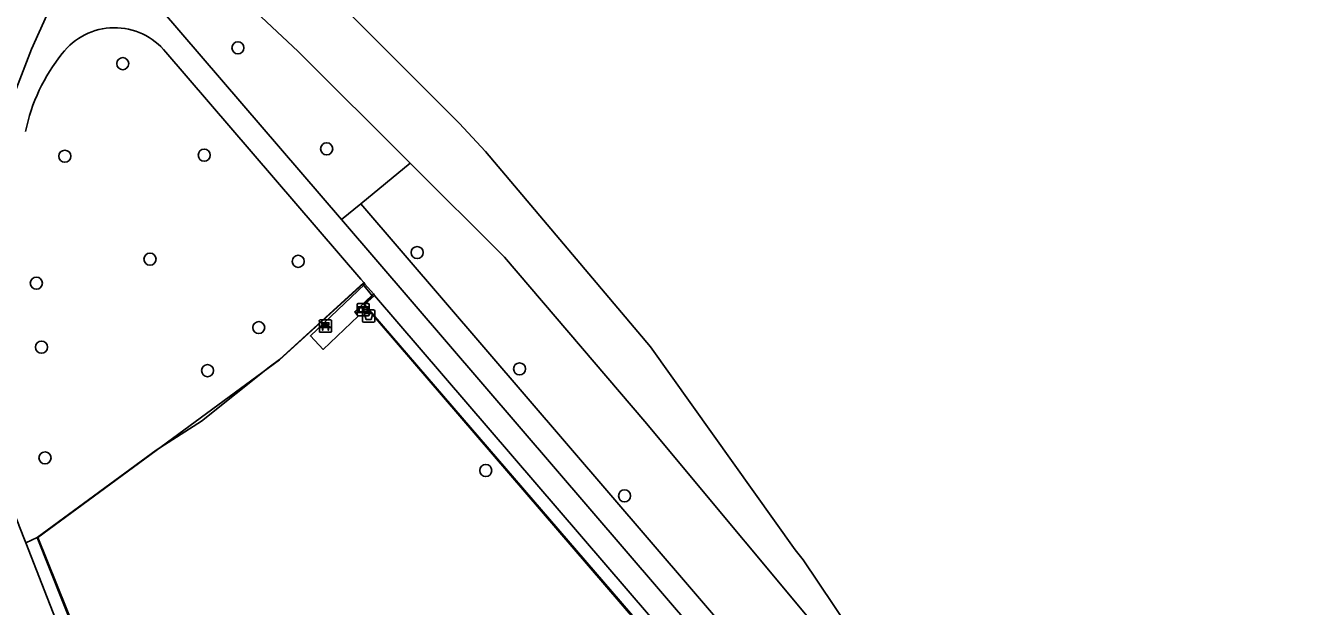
# Model space of a CAD drawing. Extents: x 157767 to 159171, y 387842 to 389425.
# Drawn here: x 158506.8 to 158610.6, y 388924.1 to 388971.1 of the extents above; entities that cross this region are included whole.
import ezdxf

# ---------------------------------------------------------------- set-up
doc = ezdxf.new("R2010")
doc.units = 0
for name, color, linetype in [('IMGEO_Afvalbak', 7, 'Continuous'), ('IMGEO_Bank', 7, 'Continuous'), ('IMGEO_Boom', 7, 'Continuous'), ('IMGEO_Groenvoorziening', 7, 'Continuous'), ('IMGEO_Haag', 7, 'Continuous'), ('IMGEO_Hek', 7, 'Continuous'), ('IMGEO_Informatiebord', 7, 'Continuous'), ('IMGEO_Loofbos', 7, 'Continuous'), ('IMGEO_Voetpad_halfverhard', 7, 'Continuous'), ('IMGEO_Voetpad_open', 7, 'Continuous'), ('IMGEO_Walbescherming', 7, 'Continuous'), ('IMGEO_Waterloop', 7, 'Continuous')]:
    doc.layers.add(name, color=color, linetype=linetype)

msp = doc.modelspace()

# ---------------------------------------------------------------- linework, layer by layer
at = {"layer": 'IMGEO_Afvalbak'}
for p, q in [((158534.2, 388948.06), (158534.99, 388948.06)), ((158534.99, 388948.06), (158534.2, 388948.06)), ((158534.1, 388947.16), (158534.1, 388947.96)), ((158534.1, 388947.96), (158534.1, 388947.16)), ((158534.99, 388947.06), (158534.2, 388947.06)), ((158534.2, 388947.06), (158534.99, 388947.06)), ((158535.09, 388947.96), (158535.09, 388947.16)), ((158535.09, 388947.16), (158535.09, 388947.96))]:
    msp.add_line(p, q, dxfattribs=at)
msp.add_lwpolyline([(158534.24, 388947.77), (158534.95, 388947.77), (158534.8, 388947.3), (158534.39, 388947.3), (158534.24, 388947.77)], dxfattribs=at)
for centre, start, end in [((158534.2, 388947.96), 90, 180), ((158534.2, 388947.96), 90, 180), ((158534.99, 388947.96), 0, 90), ((158534.99, 388947.96), 360, 90), ((158534.2, 388947.16), 180, 270), ((158534.2, 388947.16), 180, 270), ((158534.99, 388947.16), 270, 0), ((158534.99, 388947.16), 270, 0)]:
    msp.add_arc(centre, 0.1, start, end, dxfattribs=at)
at = {"layer": 'IMGEO_Bank'}
for p, q in [((158530.61, 388946.32), (158530.61, 388947.16)), ((158530.61, 388947.16), (158530.61, 388946.32)), ((158530.68, 388947.25), (158531.52, 388947.25)), ((158531.52, 388947.25), (158530.68, 388947.25)), ((158531.6, 388947.17), (158531.6, 388946.33)), ((158531.6, 388946.33), (158531.6, 388947.17)), ((158531.53, 388946.25), (158530.69, 388946.25)), ((158530.69, 388946.25), (158531.53, 388946.25)), ((158530.91, 388946.75), (158530.91, 388946.86)), ((158531.3, 388946.65), (158530.91, 388946.65)), ((158531.25, 388946.87), (158530.96, 388946.87)), ((158530.96, 388946.86), (158530.96, 388946.75)), ((158530.96, 388946.75), (158531.25, 388946.75)), ((158531.25, 388946.75), (158531.25, 388946.86)), ((158531.3, 388946.86), (158531.3, 388946.75))]:
    msp.add_line(p, q, dxfattribs=at)
for points in [[(158530.91, 388946.87), (158530.82, 388946.87), (158530.82, 388947.03), (158531.39, 388947.03), (158531.39, 388946.87), (158531.3, 388946.87)], [(158530.85, 388946.65), (158530.71, 388946.65), (158530.82, 388946.75), (158530.91, 388946.75)], [(158530.9, 388946.64), (158530.9, 388946.43), (158530.86, 388946.43), (158530.86, 388946.64)], [(158531.3, 388946.75), (158531.39, 388946.75), (158531.5, 388946.65), (158531.36, 388946.65)], [(158531.35, 388946.64), (158531.35, 388946.43), (158531.31, 388946.43), (158531.31, 388946.64)]]:
    msp.add_lwpolyline(points, dxfattribs=at)
for centre, radius, start, end in [((158530.68, 388947.17), 0.0779, 92.4484, 184.2845), ((158530.68, 388947.17), 0.0779, 92.4484, 184.2845), ((158531.53, 388947.17), 0.0779, 2.4484, 94.2845), ((158531.53, 388947.17), 0.0779, 2.4484, 94.2845), ((158530.68, 388946.33), 0.0779, 182.4484, 274.2845), ((158530.68, 388946.33), 0.0779, 182.4484, 274.2845), ((158530.85, 388946.64), 0.00671, 2.8957, 87.1043), ((158530.91, 388946.64), 0.00671, 92.8957, 177.1043), ((158530.91, 388946.86), 0.00671, 2.8957, 87.1043), ((158530.91, 388946.75), 0.00671, 272.8957, 357.1043), ((158530.96, 388946.86), 0.00671, 92.8957, 177.1043), ((158530.96, 388946.75), 0.00671, 182.8957, 267.1043), ((158531.25, 388946.86), 0.00671, 2.8957, 87.1043), ((158531.25, 388946.75), 0.00671, 272.8957, 357.1043), ((158531.3, 388946.86), 0.00671, 92.8957, 177.1043), ((158531.3, 388946.75), 0.00671, 182.8957, 267.1043), ((158531.3, 388946.64), 0.00671, 2.8957, 87.1043), ((158531.36, 388946.64), 0.00671, 92.8957, 177.1043), ((158531.53, 388946.33), 0.0779, 272.4484, 4.2845), ((158531.53, 388946.33), 0.0779, 272.4484, 4.2845)]:
    msp.add_arc(centre, radius, start, end, dxfattribs=at)
at = {"layer": 'IMGEO_Boom'}
for centre in [(158524.02, 388969.26), (158514.69, 388967.98), (158531.2, 388961.09), (158510, 388960.49), (158521.29, 388960.58), (158516.9, 388952.17), (158528.9, 388951.99), (158538.53, 388952.7), (158507.7, 388950.22), (158525.7, 388946.63), (158508.12, 388945.05), (158521.56, 388943.15), (158546.82, 388943.29), (158508.4, 388936.09), (158544.08, 388935.07), (158555.32, 388933.02)]:
    msp.add_circle(centre, 0.489, dxfattribs=at)
at = {"layer": 'IMGEO_Groenvoorziening'}
for points in [[(158508.94, 388988.31), (158514.82, 388982.18), (158528.89, 388968.95), (158537.96, 388959.92)], [(158533.96, 388956.65), (158532.4, 388955.38)]]:
    msp.add_lwpolyline(points, dxfattribs=at)
at = {"layer": 'IMGEO_Haag'}
for points in [[(158567.92, 388909.48), (158534.27, 388948.5), (158535.08, 388949.24)], [(158506.84, 388929.23), (158507.77, 388929.66)], [(158507.77, 388929.66), (158516.08, 388908.78), (158517.86, 388906.33), (158519.96, 388904.08), (158522.15, 388902.05)]]:
    msp.add_lwpolyline(points, dxfattribs=at)
at = {"layer": 'IMGEO_Hek'}
for points in [[(158527.39, 388944.02), (158534.12, 388950.15)], [(158534.12, 388950.15), (158534.92, 388949.17)], [(158534.92, 388949.17), (158534.2, 388948.49)], [(158534.2, 388948.49), (158568.11, 388909.1)], [(158507.82, 388929.66), (158527.39, 388944.02)], [(158516.21, 388908.85), (158507.82, 388929.66)]]:
    msp.add_lwpolyline(points, dxfattribs=at)
at = {"layer": 'IMGEO_Informatiebord'}
for p, q in [((158533.66, 388947.68), (158533.66, 388948.48)), ((158533.66, 388948.48), (158533.66, 388947.68)), ((158533.76, 388948.58), (158534.55, 388948.58)), ((158534.55, 388948.58), (158533.76, 388948.58)), ((158534.65, 388948.48), (158534.65, 388947.68)), ((158534.65, 388947.68), (158534.65, 388948.48)), ((158534.55, 388947.58), (158533.76, 388947.58)), ((158533.76, 388947.58), (158534.55, 388947.58))]:
    msp.add_line(p, q, dxfattribs=at)
for points in [[(158533.76, 388948.31), (158534.55, 388948.31), (158534.55, 388947.84), (158533.76, 388947.84), (158533.76, 388948.31)], [(158533.83, 388948.24), (158533.83, 388947.91), (158534.1, 388947.91), (158534.1, 388948.12), (158534.21, 388948.12), (158534.21, 388947.91), (158534.49, 388947.91), (158534.49, 388948.24), (158534.21, 388948.24), (158534.21, 388948.16), (158534.1, 388948.16), (158534.11, 388948.24), (158533.83, 388948.24)]]:
    msp.add_lwpolyline(points, dxfattribs=at)
for centre, start, end in [((158533.76, 388948.48), 90, 180), ((158533.76, 388948.48), 90, 180), ((158534.55, 388948.48), 0, 90), ((158534.55, 388948.48), 360, 90), ((158533.76, 388947.68), 180, 270), ((158533.76, 388947.68), 180, 270), ((158534.55, 388947.68), 270, 0), ((158534.55, 388947.68), 270, 0)]:
    msp.add_arc(centre, 0.1, start, end, dxfattribs=at)
at = {"layer": 'IMGEO_Loofbos'}
for points in [[(158537.96, 388959.92), (158533.96, 388956.65)], [(158537.96, 388959.92), (158545.6, 388952.32), (158556.96, 388939.05), (158573.08, 388919.73), (158594.22, 388887.02), (158599.5, 388878.32)], [(158588.2, 388869.41), (158582.09, 388878.85), (158584.28, 388896.44), (158584.24, 388898.11), (158533.96, 388956.65)], [(158534.2, 388950.27), (158527.37, 388944.04), (158526.55, 388943.44), (158521.06, 388939.06), (158517.39, 388936.72), (158507.77, 388929.66)]]:
    msp.add_lwpolyline(points, dxfattribs=at)
at = {"layer": 'IMGEO_Voetpad_halfverhard'}
for points in [[(158532.4, 388955.38), (158506.39, 388985.66)], [(158508.55, 388971.89), (158507.31, 388969.14), (158505.56, 388964.6)], [(158518.18, 388968.91), (158533.96, 388950.54), (158534.2, 388950.27)], [(158578.33, 388901.92), (158532.4, 388955.38)], [(158534.2, 388950.27), (158534.3, 388950.15)], [(158534.98, 388949.36), (158535.08, 388949.24)], [(158535.08, 388949.24), (158568.59, 388910.23)], [(158506.84, 388929.23), (158506.28, 388930.65), (158506.27, 388930.67), (158505.5, 388932.65)], [(158514.66, 388909.19), (158506.84, 388929.23)]]:
    msp.add_lwpolyline(points, dxfattribs=at)
for centre, radius, start, end in [((158514.03, 388965.56), 5.33, 38.88, 142.678), ((158521.27, 388959.52), 14.75, 141.0713, 168.3273)]:
    msp.add_arc(centre, radius, start, end, dxfattribs=at)
at = {"layer": 'IMGEO_Voetpad_open'}
for points in [[(158534.3, 388950.15), (158529.89, 388945.96), (158530.92, 388944.87), (158533.76, 388947.55), (158533.47, 388947.91), (158534.98, 388949.36)], [(158534.3, 388950.15), (158534.98, 388949.36)]]:
    msp.add_lwpolyline(points, dxfattribs=at)
at = {"layer": 'IMGEO_Walbescherming'}
msp.add_lwpolyline([(158579.86, 388912.83), (158569.78, 388927.84)], dxfattribs=at)
at = {"layer": 'IMGEO_Waterloop'}
msp.add_lwpolyline([(158613.09, 388863.75), (158601.85, 388880.17), (158579.86, 388912.83), (158569.78, 388927.84), (158569.14, 388928.66), (158557.41, 388945.08), (158544.05, 388960.88), (158541.92, 388963.16), (158520.35, 388984.78)], dxfattribs=at)

doc.saveas('drawing.dxf')
